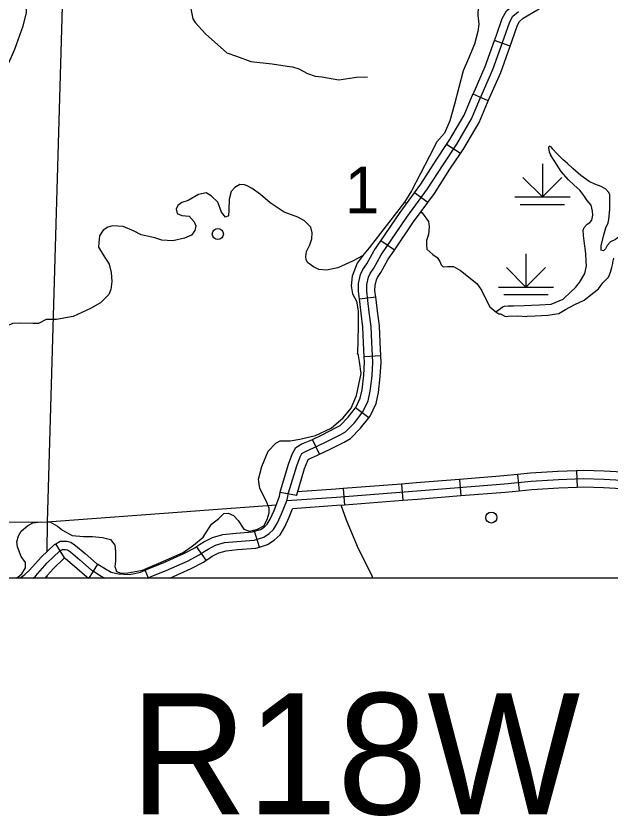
# Model space of a CAD drawing. Extents: x 22866 to 28196, y 1324810 to 1328105.
# Drawn here: x 25202.6 to 25331.8, y 1325703.9 to 1325877.6 of the extents above; entities that cross this region are included whole.
import ezdxf

# ---------------------------------------------------------------- set-up
doc = ezdxf.new("R2010")
doc.units = 0
for name, color, linetype in [('Default', 7, 'Continuous'), ('Level 31', 7, 'Continuous'), ('Level 32', 7, 'Continuous'), ('Level 35', 7, 'Continuous'), ('Level 44', 7, 'Continuous'), ('Level 45', 7, 'Continuous'), ('Level 5', 7, 'Continuous'), ('Level 56', 7, 'Continuous'), ('Level 9', 7, 'Continuous'), ('R_No Plot', 7, 'Continuous')]:
    doc.layers.add(name, color=color, linetype=linetype)

msp = doc.modelspace()

# ---------------------------------------------------------------- linework, layer by layer
at = {"layer": 'Level 31'}
for points in [[(25291.94, 1325840.05), (25295.31, 1325845.29), (25298.3, 1325849.79), (25301.53, 1325855.28), (25303.32, 1325859.53), (25306.16, 1325866), (25308.61, 1325872.86), (25309.81, 1325876.34), (25310.47, 1325877.57), (25311.7, 1325878.59)], [(25280.07, 1325802.45), (25279.83, 1325806.7), (25279.72, 1325810.18), (25279.3, 1325813.3), (25279.02, 1325815.8), (25278.74, 1325817.87), (25278.78, 1325819.28), (25279.13, 1325820.86), (25279.48, 1325821.67), (25280.28, 1325822.83), (25281.86, 1325825.72), (25287.45, 1325833.9), (25291.94, 1325840.05)], [(25261.41, 1325772.28), (25261.58, 1325772.92), (25261.79, 1325774.04), (25263.55, 1325779.91), (25264.29, 1325781.84), (25264.67, 1325782.58), (25265.48, 1325783.04), (25267.2, 1325783.78), (25269.83, 1325785.04), (25272.99, 1325786.62), (25274.11, 1325787.27), (25276.07, 1325789.27), (25277.93, 1325791.66), (25279.06, 1325794.05), (25279.51, 1325796.12), (25279.9, 1325799.46), (25280.07, 1325802.45)], [(25242.38, 1325760.55), (25243.45, 1325761.31), (25244.29, 1325761.84), (25245.94, 1325762.68), (25247.87, 1325763.24), (25250.52, 1325763.5), (25254.31, 1325763.78), (25256.42, 1325764.45), (25257.58, 1325765.19), (25258.53, 1325766.07), (25259.37, 1325767.51), (25260.28, 1325769.47), (25261.41, 1325772.28)], [(25232.46, 1325756.07), (25235.23, 1325757.16), (25239.83, 1325759.23), (25242.38, 1325760.55)], [(25219.41, 1325757), (25221.1, 1325755.97), (25221.9, 1325755.52)], [(25231.14, 1325755.52), (25232.46, 1325756.07)]]:
    msp.add_lwpolyline(points, dxfattribs=at)
at = {"layer": 'Level 32'}
for p, q in [((25309.87, 1325871.04), (25306.48, 1325872.25)), ((25305.12, 1325859.16), (25301.82, 1325860.61)), ((25299.08, 1325847.71), (25296.08, 1325849.7)), ((25292.01, 1325837.09), (25289.1, 1325839.22)), ((25284.76, 1325826.77), (25281.79, 1325828.8)), ((25280.73, 1325816.57), (25277.17, 1325816.08)), ((25281.8, 1325803.81), (25278.2, 1325803.6)), ((25279.17, 1325790.32), (25276.33, 1325792.53)), ((25268.52, 1325782.42), (25266.97, 1325785.66)), ((25311.51, 1325778.02), (25311.86, 1325774.43)), ((25324.26, 1325778.8), (25324.4, 1325775.2)), ((25298.91, 1325776.95), (25299.2, 1325773.36)), ((25273.65, 1325774.97), (25273.92, 1325771.38)), ((25286.28, 1325775.94), (25286.56, 1325772.35)), ((25263.52, 1325773.47), (25259.98, 1325774.14)), ((25255.46, 1325762.26), (25254.37, 1325765.69)), ((25243.9, 1325759.42), (25241.82, 1325762.36)), ((25218.51, 1325755.52), (25220.35, 1325758.54)), ((25231.39, 1325755.52), (25230.66, 1325757.27))]:
    msp.add_line(p, q, dxfattribs=at)
for points in [[(25306.48, 1325872.25), (25306.91, 1325873.46), (25308.15, 1325877.07), (25309.06, 1325878.73), (25310.66, 1325880.07), (25313.9, 1325881.98), (25314.92, 1325882.53)], [(25309.87, 1325871.04), (25310.31, 1325872.27), (25311.46, 1325875.61), (25311.89, 1325876.41), (25312.74, 1325877.11), (25315.68, 1325878.85), (25316.63, 1325879.36)], [(25301.82, 1325860.61), (25304.49, 1325866.66), (25306.48, 1325872.25)], [(25305.12, 1325859.16), (25307.83, 1325865.33), (25309.87, 1325871.04)], [(25296.08, 1325849.7), (25296.77, 1325850.74), (25299.91, 1325856.09), (25301.66, 1325860.24), (25301.82, 1325860.61)], [(25299.08, 1325847.71), (25299.82, 1325848.83), (25303.14, 1325854.47), (25304.97, 1325858.82), (25305.12, 1325859.16)], [(25289.1, 1325839.22), (25290.46, 1325841.07), (25293.8, 1325846.27), (25296.08, 1325849.7)], [(25292.01, 1325837.09), (25293.43, 1325839.03), (25296.82, 1325844.3), (25299.08, 1325847.71)], [(25281.79, 1325828.8), (25285.98, 1325834.94), (25289.1, 1325839.22)], [(25284.76, 1325826.77), (25288.92, 1325832.86), (25292.01, 1325837.09)], [(25277.17, 1325816.08), (25276.94, 1325817.77), (25276.98, 1325819.5), (25277.41, 1325821.42), (25277.9, 1325822.55), (25278.75, 1325823.78), (25280.33, 1325826.66), (25281.79, 1325828.8)], [(25280.73, 1325816.57), (25280.54, 1325817.97), (25280.57, 1325819.06), (25280.85, 1325820.3), (25281.06, 1325820.79), (25281.82, 1325821.88), (25283.4, 1325824.77), (25284.76, 1325826.77)], [(25281.8, 1325803.81), (25281.63, 1325806.78), (25281.52, 1325810.32), (25281.09, 1325813.52), (25280.81, 1325816.02), (25280.73, 1325816.57)], [(25278.2, 1325803.6), (25278.03, 1325806.62), (25277.93, 1325810.03), (25277.51, 1325813.08), (25277.23, 1325815.58), (25277.17, 1325816.08)], [(25276.33, 1325792.53), (25276.39, 1325792.61), (25277.34, 1325794.63), (25277.73, 1325796.42), (25278.1, 1325799.62), (25278.27, 1325802.45), (25278.2, 1325803.6)], [(25279.17, 1325790.32), (25279.48, 1325790.71), (25280.77, 1325793.46), (25281.29, 1325795.82), (25281.69, 1325799.3), (25281.88, 1325802.44), (25281.8, 1325803.81)], [(25266.97, 1325785.66), (25269.04, 1325786.66), (25272.14, 1325788.21), (25272.99, 1325788.7), (25274.71, 1325790.46), (25276.33, 1325792.53)], [(25268.52, 1325782.42), (25270.63, 1325783.42), (25273.85, 1325785.04), (25275.22, 1325785.83), (25277.43, 1325788.08), (25279.17, 1325790.32)], [(25259.98, 1325774.14), (25260.04, 1325774.47), (25261.84, 1325780.49), (25262.64, 1325782.58), (25263.32, 1325783.89), (25264.68, 1325784.65), (25266.45, 1325785.42), (25266.97, 1325785.66)], [(25263.52, 1325773.47), (25263.54, 1325773.62), (25265.25, 1325779.33), (25265.93, 1325781.1), (25266.02, 1325781.28), (25266.28, 1325781.42), (25267.94, 1325782.14), (25268.52, 1325782.42)], [(25311.51, 1325778.02), (25308.51, 1325777.73), (25298.91, 1325776.95)], [(25324.26, 1325778.8), (25320.27, 1325778.65), (25314.32, 1325778.29), (25311.51, 1325778.02)], [(25337.04, 1325778.36), (25336.79, 1325778.36), (25330.33, 1325778.72), (25325.83, 1325778.86), (25324.26, 1325778.8)], [(25473.93, 1325775.58), (25464.1, 1325775.79), (25452.65, 1325775.93), (25435.61, 1325776.01), (25428.46, 1325776), (25414.2, 1325776), (25392.16, 1325776.07), (25383.76, 1325776.14), (25372.11, 1325776.21), (25357.57, 1325776.21), (25344.37, 1325776.36), (25336.72, 1325776.57), (25330.26, 1325776.92), (25325.83, 1325777.06), (25320.36, 1325776.85), (25314.46, 1325776.5), (25308.67, 1325775.93), (25289.64, 1325774.39), (25272.16, 1325773.05), (25261.41, 1325772.28)], [(25298.91, 1325776.95), (25289.5, 1325776.18), (25286.28, 1325775.94)], [(25273.65, 1325774.97), (25272.02, 1325774.85), (25263.73, 1325774.25)], [(25286.28, 1325775.94), (25273.65, 1325774.97)], [(25324.4, 1325775.2), (25320.44, 1325775.05), (25314.6, 1325774.7), (25311.86, 1325774.43)], [(25336.94, 1325774.76), (25336.64, 1325774.77), (25330.18, 1325775.12), (25325.84, 1325775.26), (25324.4, 1325775.2)], [(25254.37, 1325765.69), (25255.65, 1325766.09), (25256.47, 1325766.62), (25257.11, 1325767.21), (25257.77, 1325768.34), (25258.63, 1325770.19), (25259.7, 1325772.85), (25259.82, 1325773.31), (25259.98, 1325774.14)], [(25299.2, 1325773.36), (25289.78, 1325772.59), (25286.56, 1325772.35)], [(25311.86, 1325774.43), (25308.83, 1325774.14), (25299.2, 1325773.36)], [(25273.92, 1325771.38), (25272.29, 1325771.26), (25262.66, 1325770.56)], [(25286.56, 1325772.35), (25273.92, 1325771.38)], [(25255.46, 1325762.26), (25257.19, 1325762.8), (25258.68, 1325763.76), (25259.95, 1325764.93), (25260.97, 1325766.67), (25261.93, 1325768.76), (25262.66, 1325770.56)], [(25241.82, 1325762.36), (25242.45, 1325762.81), (25243.4, 1325763.4), (25245.28, 1325764.36), (25247.53, 1325765.02), (25250.37, 1325765.29), (25253.97, 1325765.56), (25254.37, 1325765.69)], [(25230.66, 1325757.27), (25231.78, 1325757.74), (25234.54, 1325758.82), (25239.05, 1325760.86), (25241.44, 1325762.09), (25241.82, 1325762.36)], [(25243.9, 1325759.42), (25244.45, 1325759.81), (25245.18, 1325760.27), (25246.61, 1325761), (25248.22, 1325761.47), (25250.68, 1325761.71), (25254.66, 1325762), (25255.46, 1325762.26)], [(25235.98, 1325755.52), (25240.62, 1325757.61), (25243.31, 1325759.01), (25243.9, 1325759.42)], [(25220.35, 1325758.54), (25222.01, 1325757.52), (25223.25, 1325756.83), (25224.84, 1325756.49), (25227.2, 1325756.3), (25228.34, 1325756.5), (25229.62, 1325756.83), (25230.66, 1325757.27)]]:
    msp.add_lwpolyline(points, dxfattribs=at)
at = {"layer": 'Level 35'}
for points in [[(25232.21, 1325893.29), (25232.07, 1325892.49), (25232.59, 1325891.44), (25233.59, 1325890.08), (25235.15, 1325888.72), (25237.04, 1325887.57), (25238.81, 1325885.16), (25239.91, 1325882.54), (25240.17, 1325881.18), (25240.64, 1325878.77), (25240.96, 1325876.94), (25241.48, 1325876.16), (25243.78, 1325873.75), (25248.38, 1325869.61)], [(25315.81, 1325894.01), (25312.95, 1325893.14), (25310.44, 1325892.61), (25308.92, 1325891.57), (25307.88, 1325890.89), (25307.15, 1325890.21), (25306.47, 1325889.26), (25306.15, 1325888.17), (25305.63, 1325886.65), (25304.27, 1325883.72), (25303.7, 1325882.51), (25303.07, 1325880.74), (25302.97, 1325879.58), (25302.86, 1325877.75), (25303.07, 1325875.82)], [(25303.07, 1325875.82), (25302.86, 1325874.22), (25302.18, 1325871.5), (25300.87, 1325868.36), (25299.67, 1325865.69), (25298.73, 1325862.08), (25297.79, 1325858.47)], [(25248.38, 1325869.61), (25250.47, 1325868.85), (25253.61, 1325867.7), (25258.21, 1325867.18), (25261.45, 1325866.71), (25262.6, 1325866.55), (25264.01, 1325866.13), (25265.9, 1325865.14), (25267.57, 1325864.51), (25268.98, 1325864.35), (25272.69, 1325863.72), (25276.56, 1325864.3), (25278.92, 1325864.35)], [(25297.79, 1325858.47), (25296.8, 1325854.85), (25295.65, 1325852.18), (25293.97, 1325850.24), (25292.35, 1325847.16), (25288.48, 1325839.62), (25286.92, 1325837.16), (25281.74, 1325830.41), (25279.28, 1325827.27)], [(25323.52, 1325844.48), (25322.35, 1325845.59), (25321.43, 1325846.37), (25319.94, 1325847.84), (25319.18, 1325848.65), (25318.84, 1325849.09), (25318.45, 1325849.35), (25318.32, 1325849.27), (25318.22, 1325849.14), (25318.22, 1325848.88), (25318.35, 1325848.1), (25318.66, 1325847.44)], [(25322.58, 1325841.99), (25320.94, 1325843.81), (25319.94, 1325845.38), (25318.66, 1325847.44)], [(25331.55, 1325837.45), (25331.52, 1325838.2), (25331.5, 1325838.77), (25331.29, 1325839.27), (25330.63, 1325839.98), (25329.67, 1325840.55), (25328.28, 1325841.1), (25327.03, 1325841.62), (25325.22, 1325842.93), (25323.52, 1325844.48)], [(25257.76, 1325837.04), (25255.68, 1325838.85), (25253.85, 1325840.16), (25252.8, 1325840.73), (25252.23, 1325840.94), (25251.23, 1325841), (25250.08, 1325840.32), (25249.3, 1325839.48), (25248.88, 1325837.8), (25248.83, 1325835.45), (25248.77, 1325834.19), (25248.1, 1325833.93), (25247.21, 1325834.98), (25246.42, 1325837.18), (25245.06, 1325838.48), (25243.86, 1325839.16), (25242.19, 1325838.85), (25239.99, 1325837.49), (25238.63, 1325837.07), (25237.74, 1325836.44), (25237.38, 1325835.66), (25237.59, 1325834.72), (25238.58, 1325834.25), (25240.2, 1325834.14), (25241.25, 1325832.89), (25241.61, 1325832), (25241.46, 1325831), (25240.67, 1325830.01), (25239.21, 1325829.33), (25236.65, 1325828.75)], [(25327.16, 1325832.77), (25327.65, 1325833.25), (25327.81, 1325834.35), (25327.78, 1325835.19), (25327.47, 1325836.5), (25326.63, 1325837.49), (25325.88, 1325838.59), (25325.04, 1325839.74), (25323.81, 1325840.84), (25322.58, 1325841.99)], [(25277.84, 1325825.5), (25275.63, 1325824.37), (25272.5, 1325822.91), (25270.04, 1325822.38), (25268.37, 1325822.54), (25267.22, 1325823.12), (25265.91, 1325824.06), (25265.6, 1325824.69), (25265.55, 1325825.31), (25265.65, 1325826.46), (25266.43, 1325827.93), (25266.85, 1325829.19), (25266.9, 1325830.49), (25266.59, 1325831.7), (25265.23, 1325833.11), (25263.82, 1325833.9), (25260.79, 1325834.99), (25257.76, 1325837.04)], [(25286.92, 1325837.16), (25287.43, 1325836.93)], [(25334.25, 1325832.16), (25334.29, 1325831.22), (25334.21, 1325830.62), (25333.51, 1325829.6), (25332.78, 1325829.08), (25331.7, 1325828.58), (25330.95, 1325827.72), (25330.55, 1325827.04), (25330.16, 1325826.62), (25329.64, 1325826.75), (25329.61, 1325827.66), (25330.21, 1325830.04), (25330.63, 1325831.61), (25331.13, 1325832.71), (25331.34, 1325833.42), (25331.5, 1325835.62), (25331.55, 1325837.45)], [(25290.51, 1325835.04), (25290.77, 1325834.83), (25292.18, 1325833), (25292.29, 1325831.79), (25292.13, 1325830.17), (25291.76, 1325828.81), (25291.76, 1325827.87), (25291.81, 1325826.98), (25293.12, 1325825.83), (25294.06, 1325825.15), (25294.59, 1325824.26), (25294.9, 1325823.52), (25295.37, 1325823.11), (25296.26, 1325823.21), (25297.62, 1325823.16), (25299.08, 1325822.32), (25302.64, 1325819.49), (25303.63, 1325818.03), (25304.78, 1325815.83), (25305.51, 1325814.47), (25306.77, 1325813.37), (25307.45, 1325812.9), (25307.81, 1325812.9)], [(25236.65, 1325828.75), (25234.3, 1325828.91), (25232.74, 1325829.43), (25229.81, 1325830.06), (25228.29, 1325830.9), (25225.89, 1325831.89), (25223.59, 1325832), (25222.54, 1325831.73), (25221.55, 1325831.05), (25220.76, 1325829.85), (25220.56, 1325828.44), (25220.5, 1325827.39), (25221.5, 1325825.72), (25222.86, 1325823.68), (25223.27, 1325821.9), (25223.38, 1325819.96), (25223.22, 1325818.18), (25222.75, 1325817.08)], [(25326.11, 1325821.65), (25326.48, 1325823.33), (25326.4, 1325824.27), (25326.35, 1325826.02), (25325.95, 1325828.74), (25325.8, 1325829.92), (25325.74, 1325831.05), (25325.95, 1325831.65), (25326.58, 1325832.38), (25327.16, 1325832.77), (25327.55, 1325833.19)], [(25279.28, 1325827.27), (25278.18, 1325825.95), (25276.66, 1325823.9), (25275.62, 1325821.12), (25275.34, 1325818.97), (25275.64, 1325817.26), (25276.52, 1325815.69), (25276.86, 1325813.54), (25276.86, 1325810.2), (25276.71, 1325804.4)], [(25330.01, 1325819.68), (25331.23, 1325820.89), (25331.68, 1325821.97), (25331.94, 1325822.99), (25332.15, 1325823.88), (25332.15, 1325824.17), (25332.41, 1325825)], [(25306.77, 1325813.37), (25307.77, 1325814.08), (25308.21, 1325814.42), (25308.68, 1325814.58), (25309.44, 1325814.63), (25310.62, 1325814.68), (25312.97, 1325814.76), (25314.54, 1325814.79), (25316.29, 1325814.84), (25318.8, 1325814.99), (25321.39, 1325816.09), (25323.03, 1325817.72), (25324.1, 1325818.66), (25324.93, 1325819.74), (25326.11, 1325821.65)], [(25307.81, 1325812.9), (25308.71, 1325812.38), (25309.02, 1325812.35), (25309.49, 1325812.38), (25311.56, 1325812.48), (25313.39, 1325812.33), (25313.6, 1325812.43), (25315.29, 1325812.48), (25318.04, 1325812.64), (25320.42, 1325813.01), (25321.93, 1325813.87), (25323.95, 1325814.92), (25325.96, 1325815.91), (25327.03, 1325816.75), (25329.07, 1325818.34), (25330.01, 1325819.68)], [(25222.75, 1325817.08), (25220.97, 1325815.28), (25218.78, 1325814.07), (25215.01, 1325812.35), (25211.36, 1325811.72), (25209.16, 1325811.67), (25207.49, 1325810.83), (25206.28, 1325810.78), (25203.3, 1325810.88), (25201.84, 1325810.83), (25200.64, 1325810.25), (25198.86, 1325809.47), (25195.31, 1325808.53), (25192.64, 1325808.06)], [(25256.91, 1325772.28), (25255.52, 1325774.99), (25255.25, 1325776.99), (25255.96, 1325779.73), (25257.37, 1325783.12), (25258.98, 1325784.84), (25259.98, 1325785.37), (25262.13, 1325785.37), (25264.2, 1325785.68), (25267.62, 1325786.5), (25271.05, 1325788.06), (25273.66, 1325790.32), (25275.4, 1325792.42), (25276.55, 1325795.15), (25277.51, 1325799.97), (25277.16, 1325802.56), (25276.97, 1325803.85), (25276.71, 1325804.4)], [(25212.72, 1325765.95), (25214.83, 1325764.8), (25217.23, 1325764.54), (25219.22, 1325764.59), (25221.36, 1325764.33), (25223.09, 1325763.91), (25224.03, 1325762.71), (25224.18, 1325761.29), (25224.18, 1325759.2), (25224.03, 1325758.05), (25224.39, 1325756.95), (25225.33, 1325756.59), (25226.85, 1325756.64), (25230.07, 1325757.27), (25234.64, 1325759.17), (25238.87, 1325761.09), (25241.12, 1325762.66), (25243.26, 1325764.43), (25245.04, 1325767.21), (25246.61, 1325768.46), (25247.71, 1325769.56), (25248.65, 1325769.62), (25249.85, 1325769.09), (25250.85, 1325768.05), (25252.1, 1325766.16), (25253.33, 1325765.7), (25255.04, 1325766.18), (25256.44, 1325766.89), (25257.12, 1325768.25), (25257.59, 1325769.72), (25257.59, 1325770.71), (25256.91, 1325772.28)], [(25280, 1325755.52), (25279.99, 1325755.86), (25276.95, 1325761.88), (25274.39, 1325768.1), (25273.19, 1325771.35)], [(25202.62, 1325755.52), (25203.01, 1325755.76), (25203.86, 1325756.46), (25204.68, 1325757.74), (25204.68, 1325758.89), (25203.69, 1325760.25), (25202.96, 1325762.29), (25202.75, 1325763.39), (25203.17, 1325764.7), (25203.74, 1325765.69), (25205.1, 1325766.89), (25206.25, 1325767.52), (25207.98, 1325767.73), (25210.07, 1325767.68), (25211.64, 1325766.84), (25212.72, 1325765.95)]]:
    msp.add_lwpolyline(points, dxfattribs=at)
at = {"layer": 'Level 44'}
for p, q in [((25316.88, 1325845.49), (25316.88, 1325838.29)), ((25316.88, 1325838.29), (25312.63, 1325842.53)), ((25316.88, 1325838.29), (25321.12, 1325842.53)), ((25310.87, 1325838.29), (25322.88, 1325838.29)), ((25312.08, 1325836.65), (25321.68, 1325836.65)), ((25313.32, 1325825.92), (25313.32, 1325818.72)), ((25313.32, 1325818.72), (25309.08, 1325822.96)), ((25313.32, 1325818.72), (25317.56, 1325822.96)), ((25307.32, 1325818.72), (25319.32, 1325818.72)), ((25308.52, 1325817.08), (25318.12, 1325817.08))]:
    msp.add_line(p, q, dxfattribs=at)
at = {"layer": 'Level 45'}
msp.add_line((25213.12, 1325759.92), (25211.24, 1325763), dxfattribs=at)
for points in [[(25203.47, 1325755.52), (25204.52, 1325756.34), (25205.55, 1325757.22), (25208.04, 1325760.06), (25210.94, 1325762.82), (25211.24, 1325763)], [(25211.24, 1325763), (25212.17, 1325763.57), (25213.62, 1325763.57), (25214.53, 1325763.32), (25215.52, 1325762.64), (25217.64, 1325760.88), (25220.11, 1325758.68), (25220.35, 1325758.54)], [(25206.33, 1325755.52), (25206.81, 1325755.93), (25209.34, 1325758.81), (25212.04, 1325761.38), (25212.68, 1325761.76), (25213.38, 1325761.76), (25213.77, 1325761.66), (25214.43, 1325761.2), (25216.47, 1325759.52), (25219.03, 1325757.23), (25219.41, 1325757)], [(25208.85, 1325755.52), (25210.64, 1325757.56), (25213.15, 1325759.94), (25213.12, 1325759.92)], [(25213.12, 1325759.92), (25213.35, 1325759.76), (25215.3, 1325758.15), (25217.96, 1325755.78), (25218.38, 1325755.52)]]:
    msp.add_lwpolyline(points, dxfattribs=at)
at = {"layer": 'Level 5'}
for points in [[(25213.25, 1325902.19), (25209.36, 1325767.65)], [(25259.12, 1325771.4), (25209.36, 1325767.65)], [(25209.36, 1325767.65), (25178.4, 1325767.54)], [(25209.36, 1325767.65), (25209.31, 1325761.26)], [(25209.27, 1325756), (25209.26, 1325755.52)]]:
    msp.add_lwpolyline(points, dxfattribs=at)
at = {"layer": 'Level 56'}
for centre in [(25246.42, 1325830.25), (25305.8, 1325768.68)]:
    msp.add_circle(centre, 1.2, dxfattribs=at)
at = {"layer": 'Level 9'}
msp.add_lwpolyline([(25181.65, 1325799.62), (25182.63, 1325803.44), (25183.66, 1325806.8), (25183.94, 1325807.48), (25184.88, 1325809.62), (25187.65, 1325813.97), (25190.22, 1325818.73), (25192.41, 1325822.55), (25193.09, 1325825.06), (25193.98, 1325829.73), (25194.87, 1325835.33), (25195.13, 1325839.57), (25194.66, 1325842.76), (25193.88, 1325846.53), (25193.77, 1325849.1), (25193.93, 1325850.61), (25194.66, 1325852.65), (25196.02, 1325855.43), (25199.68, 1325864.34), (25202.35, 1325870.41), (25204.18, 1325875.44), (25204.91, 1325878.26), (25204.8, 1325880.31), (25204.54, 1325881.25)], dxfattribs=at)
at = {"layer": 'R_No Plot'}
msp.add_lwpolyline([(24815.02, 1326581.62), (26086.71, 1326581.62), (26086.71, 1325755.52), (24815.02, 1325755.52)], close=True, dxfattribs=at)
msp.add_lwpolyline([(24815.02, 1326581.62), (26086.71, 1326581.62), (26086.71, 1325755.52), (24815.02, 1325755.52)], close=True, dxfattribs=at)

# ---------------------------------------------------------------- texts
at = {"layer": 'Default'}
msp.add_text('R18W', height=26.299, dxfattribs=at).set_placement((25227.39, 1325704.24))
at = {"layer": 'Level 5'}
msp.add_text('1', height=10.14, dxfattribs=at).set_placement((25273.98, 1325834.74))

doc.saveas('drawing.dxf')
